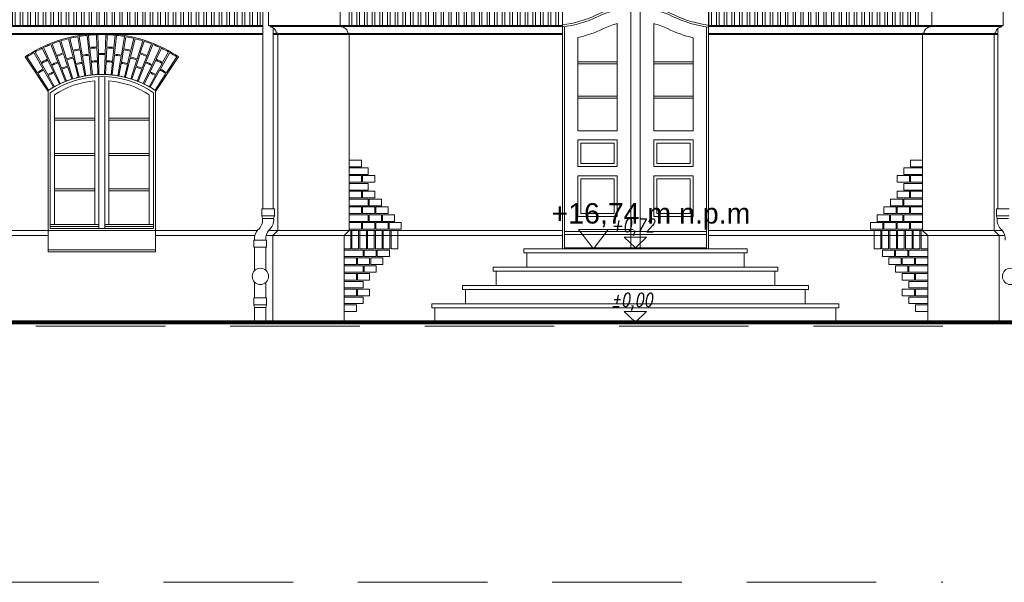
# Model space of a CAD drawing. Header units: millimetres. Extents: x 402 to 79005, y -7782 to 89952.
# Tile 349 of 426: x 41885 to 42850, y 29370 to 29922. Entities that reach past the tile are written whole.
import ezdxf

# ---------------------------------------------------------------- set-up
doc = ezdxf.new("R2010")
doc.units = ezdxf.units.MM
doc.header["$LTSCALE"] = 10
doc.linetypes.add('ACAD_ISO10W100', pattern=[18.5, 12, -3, 0.5, -3])
doc.linetypes.add('DASHED', pattern=[19.05, 12.7, -6.35])
doc.layers.get('0').update_dxf_attribs({"lineweight": 0})
doc.layers.add('kreski', color=8, linetype='Continuous', lineweight=5)
doc.layers.add('wzmiary', color=1, linetype='ACAD_ISO10W100', lineweight=50)
doc.styles.add('ROMANS1', font='simplex.shx', dxfattribs={"width": 0.8, "oblique": 10})
doc.styles.add('ZAGOSP', font='txt', dxfattribs={"height": 0.8})

# ---------------------------------------------------------------- blocks, each defined once
blk = doc.blocks.new('A$C613D1E3E')
for p, q in [((39.12, 19.09), (-14.56, 19.09)), ((-14.56, 19.09), (0, 0)), ((14.56, 19.09), (0, 0))]:
    blk.add_line(p, q)
blk = doc.blocks.new('zw$5EF')
at = {"linetype": 'DASHED'}
for points in [[(712.23, -76), (712.23, -76), (-1766.19, -76)], [(-1766.19, -327), (-1766.19, -327), (712.23, -327)]]:
    blk.add_lwpolyline(points, dxfattribs=at)
blk.add_blockref('A$C613D1E3E', (369.53, 0))
at = {"insert": (523.44, 44.76, 0), "char_height": 20, "width": 434.4308, "attachment_point": 3, "style": 'ZAGOSP'}
blk.add_mtext('{\\fArial|b0|i0|c238|p34;+16,74 m n.p.m}', dxfattribs=at)

msp = doc.modelspace()

# ---------------------------------------------------------------- hatches: boundary and pattern name
at = {"layer": 'kreski'}
h = msp.add_hatch(dxfattribs=at)
h.set_pattern_fill('ANSI32', color=8, scale=20, angle=45, style=0)
h.set_pattern_definition([(90, (40617.8744, 31769.518), (-7.5, 1e-15), []), (90, (40620.3744, 31772.018), (-7.5, 1e-15), [])])
h.paths.add_polyline_path([(40768.841, 29931.213), (40639.344, 29931.213), (40639.344, 29916.213), (40768.841, 29916.213)])
h.paths.add_polyline_path([(41425.729, 29931.213), (40852.959, 29931.213), (40852.959, 29916.213), (41425.729, 29916.213)])
h.paths.add_polyline_path([(41546.609, 29931.213), (41509.848, 29931.213), (41509.848, 29916.213), (41546.609, 29916.213)])
h.paths.add_polyline_path([(41864.293, 29931.213), (41546.609, 29931.213), (41546.609, 29916.213), (41864.293, 29916.213)])
h.paths.add_polyline_path([(42123.161, 29931.213), (41864.293, 29931.213), (41864.293, 29916.213), (42123.161, 29916.213)])
h.paths.add_polyline_path([(42416.851, 29931.213), (42207.851, 29931.213), (42207.851, 29916.213), (42416.851, 29916.213)])
h.paths.add_polyline_path([(42769.851, 29931.213), (42559.851, 29931.213), (42559.851, 29916.213), (42769.851, 29916.213)])

# ---------------------------------------------------------------- linework, layer by layer
for p, q in [((42416.851, 29959.703), (42416.851, 29697.213)), ((42559.851, 29959.703), (42559.851, 29697.213)), ((40852.959, 29916.213), (42123.161, 29916.213)), ((42123.161, 29915.213), (40852.959, 29915.213)), ((42123.161, 29908.213), (40852.959, 29908.213)), ((42123.161, 29907.213), (40852.959, 29907.213)), ((42128.851, 29916.213), (42416.851, 29916.213)), ((42416.851, 29915.213), (42130.351, 29915.213)), ((42416.851, 29908.213), (42133.161, 29908.213)), ((42416.851, 29907.213), (42133.161, 29907.213)), ((42416.851, 29916.213), (42351.851, 29916.213)), ((42418.851, 29915.144), (42418.851, 29697.213)), ((42557.851, 29914.814), (42557.851, 29697.213)), ((42559.851, 29916.213), (42624.851, 29916.213)), ((42559.851, 29916.213), (42848.851, 29916.213)), ((42559.851, 29915.213), (42847.351, 29915.213)), ((42559.851, 29908.213), (42843.541, 29908.213)), ((42559.851, 29907.213), (42843.541, 29907.213)), ((41912.848, 29694.213), (41912.848, 29852.543)), ((42017.848, 29694.213), (42017.848, 29852.543)), ((42122.058, 29736.356), (42122.058, 29729.478)), ((42122.058, 29736.356), (42134.458, 29736.356)), ((42134.458, 29736.356), (42134.458, 29729.478)), ((42854.645, 29736.356), (42842.245, 29736.356)), ((42842.245, 29736.356), (42842.245, 29729.478)), ((42122.058, 29729.478), (42122.758, 29726.814)), ((42122.058, 29729.478), (42134.458, 29729.478)), ((42122.758, 29726.814), (42133.758, 29726.814)), ((42134.458, 29729.478), (42133.758, 29726.814)), ((42842.245, 29729.478), (42842.945, 29726.814)), ((42854.645, 29729.478), (42842.245, 29729.478)), ((42853.945, 29726.814), (42842.945, 29726.814)), ((41912.848, 29715.213), (41679.848, 29715.213)), ((41912.848, 29715.213), (42017.848, 29715.213)), ((42117.896, 29715.213), (42017.848, 29715.213)), ((42416.851, 29715.213), (42128.896, 29715.213)), ((42847.806, 29715.213), (42559.851, 29715.213)), ((41912.848, 29710.213), (41679.848, 29710.213)), ((42115.35, 29710.213), (42017.848, 29710.213)), ((42115.072, 29705.802), (42114.372, 29705.802)), ((42114.372, 29705.802), (42114.372, 29698.802)), ((42115.072, 29705.802), (42126.072, 29705.802)), ((42126.072, 29705.802), (42126.772, 29705.802)), ((42416.851, 29710.213), (42126.35, 29710.213)), ((42126.772, 29705.802), (42126.772, 29698.802)), ((42850.352, 29710.213), (42559.851, 29710.213)), ((42114.372, 29698.802), (42126.772, 29698.802)), ((42115.072, 29698.802), (42115.072, 29675.856)), ((42126.072, 29698.802), (42126.072, 29676.136)), ((42378.851, 29697.213), (42488.351, 29697.213)), ((42378.851, 29693.213), (42378.851, 29697.213)), ((42597.851, 29697.213), (42488.351, 29697.213)), ((42597.851, 29693.213), (42597.851, 29697.213)), ((42017.848, 29694.213), (41912.848, 29694.213)), ((42378.851, 29693.213), (42488.351, 29693.213)), ((42381.851, 29679.213), (42381.851, 29693.213)), ((42597.851, 29693.213), (42488.351, 29693.213)), ((42594.851, 29679.213), (42594.851, 29693.213)), ((42488.351, 29679.213), (42348.851, 29679.213)), ((42348.851, 29679.213), (42348.851, 29675.213)), ((42488.351, 29675.213), (42348.851, 29675.213)), ((42351.851, 29675.213), (42351.851, 29661.213)), ((42488.351, 29679.213), (42378.851, 29679.213)), ((42488.351, 29679.213), (42597.851, 29679.213)), ((42488.351, 29679.213), (42627.851, 29679.213)), ((42488.351, 29675.213), (42627.851, 29675.213)), ((42624.851, 29675.213), (42624.851, 29661.213)), ((42627.851, 29679.213), (42627.851, 29675.213)), ((42115.072, 29664.534), (42115.072, 29649.181)), ((42126.072, 29664.254), (42126.072, 29649.181)), ((42488.351, 29661.213), (42318.851, 29661.213)), ((42318.851, 29661.213), (42318.851, 29657.213)), ((42488.351, 29657.213), (42318.851, 29657.213)), ((42321.851, 29657.213), (42321.851, 29643.213)), ((42348.851, 29661.213), (42488.351, 29661.213)), ((42627.851, 29661.213), (42488.351, 29661.213)), ((42488.351, 29661.213), (42657.851, 29661.213)), ((42488.351, 29657.213), (42657.851, 29657.213)), ((42654.851, 29657.213), (42654.851, 29643.213)), ((42657.851, 29661.213), (42657.851, 29657.213)), ((42115.072, 29649.181), (42114.372, 29649.181)), ((42114.372, 29649.181), (42114.372, 29642.181)), ((42115.072, 29649.181), (42126.072, 29649.181)), ((42126.072, 29649.181), (42126.772, 29649.181)), ((42126.772, 29649.181), (42126.772, 29642.181)), ((42114.372, 29642.181), (42115.072, 29639.517)), ((42114.372, 29642.181), (42126.772, 29642.181)), ((42115.072, 29639.517), (42115.072, 29625.213)), ((42115.072, 29639.517), (42126.072, 29639.517)), ((42126.772, 29642.181), (42126.072, 29639.517)), ((42126.072, 29639.517), (42126.072, 29625.213)), ((42488.351, 29643.213), (42288.851, 29643.213)), ((42288.851, 29643.213), (42288.851, 29639.213)), ((42488.351, 29639.213), (42288.851, 29639.213)), ((42291.851, 29639.213), (42291.851, 29625.213)), ((42318.851, 29643.213), (42488.351, 29643.213)), ((42657.851, 29643.213), (42488.351, 29643.213)), ((42488.351, 29643.213), (42687.851, 29643.213)), ((42488.351, 29639.213), (42687.851, 29639.213)), ((42684.851, 29639.213), (42684.851, 29625.213)), ((42687.851, 29643.213), (42687.851, 29639.213))]:
    msp.add_line(p, q)
at = {"color": 8}
for p, q in [((42416.851, 29907.213), (42351.851, 29907.213)), ((42559.851, 29907.213), (42624.851, 29907.213)), ((42557.851, 29714.213), (42418.851, 29714.213)), ((42557.851, 29711.213), (42418.851, 29711.213)), ((42017.848, 29696.213), (41912.848, 29696.213)), ((42557.851, 29698.213), (42418.851, 29698.213))]:
    msp.add_line(p, q, dxfattribs=at)
at = {"color": 7}
msp.add_line((42488.351, 29698.213), (42529.752, 29698.213), dxfattribs=at)
for points in [[(42123.161, 29736.356), (42123.161, 31274.02), (42075.602, 31316.804), (42075.602, 31330.51)], [(42133.161, 29736.356), (42133.161, 29914.014)], [(42202.851, 29625.213), (42202.851, 29710.213), (42207.851, 29715.213), (42207.851, 29908.713)], [(42774.851, 29625.213), (42774.851, 29710.213), (42769.851, 29715.213), (42769.851, 29908.713)], [(42843.541, 29736.356), (42843.541, 29913.348)]]:
    msp.add_lwpolyline(points)
for points in [[(42137.851, 29907.213), (42137.851, 29908.713), (42136.351, 29908.713, 0.4142136), (42130.351, 29914.713), (42130.351, 29916.213), (42128.851, 29916.213), (42128.851, 29931.213), (42127.851, 29931.213), (42137.851, 29938.213)], [(42839.851, 29907.213), (42839.851, 29908.713), (42841.351, 29908.713, -0.4142136), (42847.351, 29914.713), (42847.351, 29916.213), (42848.851, 29916.213), (42848.851, 29931.213), (42849.851, 29931.213), (42839.851, 29938.213)]]:
    msp.add_lwpolyline(points, format="xyb", dxfattribs=at)
for points in [[(42207.851, 29907.213), (42207.851, 29908.713), (42206.351, 29908.713, 0.4142136), (42200.351, 29914.713), (42200.351, 29916.213), (42198.851, 29916.213), (42198.851, 29931.213), (42197.851, 29931.213), (42207.851, 29938.213)], [(42769.851, 29907.213), (42769.851, 29908.713), (42771.351, 29908.713, -0.4142136), (42777.351, 29914.713), (42777.351, 29916.213), (42778.851, 29916.213), (42778.851, 29931.213), (42779.851, 29931.213), (42769.851, 29938.213)]]:
    msp.add_lwpolyline(points, format="xyb")
at = {"color": 8}
for points in [[(42416.851, 29916.926, 0.087685), (42450.333, 29926.602, -0.2321645), (42526.369, 29926.602, 0.0826331), (42559.851, 29916.561)], [(42416.851, 29914.915, 0.0882119), (42451.214, 29924.806, -0.2321645), (42525.488, 29924.806, 0.0832231), (42559.851, 29914.545)], [(42431.851, 29904.25, 0.0579934), (42456.942, 29913.136, -0.0502915), (42470.351, 29918.118)], [(42506.351, 29918.118, -0.0502915), (42519.761, 29913.136, 0.0550611), (42544.851, 29904.084, 0.0550611)]]:
    msp.add_lwpolyline(points, format="xyb", dxfattribs=at)
for points in [[(42483.851, 29933.308), (42483.851, 29698.213), (42492.851, 29698.213), (42492.851, 29933.308)], [(42431.851, 29904.25), (42431.851, 29812.936), (42470.351, 29812.936), (42470.351, 29918.118)], [(42544.851, 29904.084), (42544.851, 29812.936), (42506.351, 29812.936), (42506.351, 29918.118)], [(42418.851, 29915.144), (42418.851, 29697.213), (42557.851, 29697.213), (42557.851, 29914.814)], [(41962.348, 29866.161), (41962.348, 29717.213), (41968.348, 29717.213), (41968.348, 29866.161)]]:
    msp.add_lwpolyline(points, dxfattribs=at)
at = {"color": 7}
for points in [[(42132.851, 29625.213), (42132.851, 29710.213), (42137.851, 29715.213), (42137.851, 29908.713)], [(42844.851, 29625.213), (42844.851, 29710.213), (42839.851, 29715.213), (42839.851, 29908.713)]]:
    msp.add_lwpolyline(points, dxfattribs=at)
at = {"color": 8}
for points in [[(42431.851, 29878.624), (42470.351, 29878.624), (42470.351, 29880.624), (42431.851, 29880.624)], [(42506.351, 29878.624), (42544.851, 29878.624), (42544.851, 29880.624), (42506.351, 29880.624)], [(42431.851, 29845.048), (42470.351, 29845.048), (42470.351, 29847.048), (42431.851, 29847.048)], [(42506.351, 29845.048), (42544.851, 29845.048), (42544.851, 29847.048), (42506.351, 29847.048)], [(41958.348, 29823.422), (41918.848, 29823.422), (41918.848, 29825.422), (41958.348, 29825.422)], [(41972.348, 29823.422), (42011.848, 29823.422), (42011.848, 29825.422), (41972.348, 29825.422)], [(42470.351, 29803.936), (42431.851, 29803.936), (42431.851, 29777.936), (42470.351, 29777.936)], [(42467.351, 29800.936), (42434.851, 29800.936), (42434.851, 29780.936), (42467.351, 29780.936)], [(42544.851, 29803.936), (42506.351, 29803.936), (42506.351, 29777.936), (42544.851, 29777.936)], [(42541.851, 29800.936), (42509.351, 29800.936), (42509.351, 29780.936), (42541.851, 29780.936)], [(41958.348, 29788.686), (41918.848, 29788.686), (41918.848, 29790.686), (41958.348, 29790.686)], [(41972.348, 29788.686), (42011.848, 29788.686), (42011.848, 29790.686), (41972.348, 29790.686)], [(42470.351, 29768.936), (42431.851, 29768.936), (42431.851, 29728.936), (42470.351, 29728.936)], [(42467.351, 29765.936), (42434.851, 29765.936), (42434.851, 29731.936), (42467.351, 29731.936)], [(42544.851, 29768.936), (42506.351, 29768.936), (42506.351, 29728.936), (42544.851, 29728.936)], [(42541.851, 29765.936), (42509.351, 29765.936), (42509.351, 29731.936), (42541.851, 29731.936)], [(41958.348, 29753.949), (41918.848, 29753.949), (41918.848, 29755.949), (41958.348, 29755.949)], [(41972.348, 29753.949), (42011.848, 29753.949), (42011.848, 29755.949), (41972.348, 29755.949)], [(41914.848, 29719.213), (41962.348, 29719.213), (41962.348, 29721.213), (41914.848, 29721.213)], [(41968.348, 29719.213), (42015.848, 29719.213), (42015.848, 29721.213), (41968.348, 29721.213)]]:
    msp.add_lwpolyline(points, close=True, dxfattribs=at)
for points in [[(41914.848, 29717.213), (41914.848, 29850.184, -0.3174035), (42015.848, 29850.184), (42015.848, 29717.213)], [(41958.348, 29721.213), (41958.348, 29861.919, 0.1272393), (41918.848, 29848.08), (41918.848, 29721.213)], [(41972.348, 29721.213), (41972.348, 29861.919, -0.1272393), (42011.848, 29848.08), (42011.848, 29721.213)]]:
    msp.add_lwpolyline(points, format="xyb", close=True, dxfattribs=at)
at = {"const_width": 4}
msp.add_lwpolyline([(41434.844, 29625.213), (43507.855, 29625.213)], dxfattribs=at)
for centre in [(42120.719, 29670.195), (42855.983, 29670.195)]:
    msp.add_circle(centre, 7.997)
for centre, radius, start, end in [((41965.348, 29772.41), 95.8, 56.76881, 123.23119), ((42109.798, 29725.536), 13.023, 310.822696, 5.62966), ((42120.798, 29725.536), 13.023, 310.822696, 5.62966), ((42855.904, 29725.536), 13.023, 174.37034, 229.177304), ((42127.375, 29707.239), 12.387, 137.030212, 186.661923), ((42138.375, 29707.239), 12.387, 137.030212, 186.661923), ((42838.328, 29707.239), 12.387, 353.338077, 42.969788)]:
    msp.add_arc(centre, radius, start, end)
at = {"layer": 'kreski'}
for p, q in [((41960.051, 29907.109), (41960.523, 29895.118)), ((41961.449, 29907.156), (41961.984, 29888.664)), ((41969.246, 29907.156), (41968.711, 29888.664)), ((41970.644, 29907.109), (41970.172, 29895.118)), ((41915.262, 29897.561), (41922.137, 29880.386)), ((41920.907, 29886.888), (41916.563, 29898.074)), ((41923.917, 29900.687), (41927.606, 29889.268)), ((41930.754, 29883.448), (41925.25, 29901.11)), ((41932.765, 29903.215), (41937.237, 29885.264)), ((41936.904, 29891.873), (41934.124, 29903.546)), ((41941.765, 29905.134), (41943.864, 29893.319)), ((41946.191, 29887.124), (41943.143, 29905.371)), ((41950.874, 29906.433), (41952.861, 29888.04)), ((41953.43, 29894.633), (41952.265, 29906.576)), ((41977.265, 29894.633), (41978.43, 29906.576)), ((41979.821, 29906.433), (41977.834, 29888.04)), ((41984.505, 29887.124), (41987.553, 29905.371)), ((41988.931, 29905.134), (41986.831, 29893.319)), ((41997.93, 29903.215), (41993.458, 29885.264)), ((41993.792, 29891.873), (41996.572, 29903.546)), ((41999.941, 29883.448), (42005.445, 29901.11)), ((42006.778, 29900.687), (42003.09, 29889.268)), ((42015.433, 29897.561), (42008.558, 29880.386)), ((42009.789, 29886.888), (42014.132, 29898.074)), ((41898.693, 29889.577), (41907.842, 29873.498)), ((41905.738, 29879.772), (41899.912, 29890.262)), ((41906.841, 29893.852), (41912.05, 29883.042)), ((41915.961, 29877.704), (41908.104, 29894.453)), ((41927.913, 29888.317), (41931.756, 29876.422)), ((41940.031, 29878.74), (41937.135, 29890.9)), ((41944.039, 29892.334), (41946.226, 29880.027)), ((41954.74, 29881.197), (41953.527, 29893.638)), ((41960.562, 29894.119), (41961.053, 29881.628)), ((41962.013, 29887.665), (41962.577, 29868.173)), ((41968.682, 29887.665), (41968.118, 29868.173)), ((41970.133, 29894.119), (41969.642, 29881.628)), ((41975.955, 29881.197), (41977.168, 29893.638)), ((41986.656, 29892.334), (41984.469, 29880.027)), ((41990.664, 29878.74), (41993.56, 29890.9)), ((42002.782, 29888.317), (41998.94, 29876.422)), ((42014.734, 29877.704), (42022.591, 29894.453)), ((42023.854, 29893.852), (42018.645, 29883.042)), ((42032.003, 29889.577), (42022.854, 29873.498)), ((42024.958, 29879.772), (42030.784, 29890.262)), ((41890.214, 29885.531), (41912.848, 29851.46)), ((41902.012, 29869.951), (41891.936, 29885.466)), ((41912.292, 29867.969), (41906.223, 29878.897)), ((41912.484, 29882.141), (41917.91, 29870.88)), ((41925.793, 29874.303), (41921.269, 29885.956)), ((41922.509, 29879.458), (41929.755, 29861.354)), ((41936.853, 29863.876), (41931.051, 29882.493)), ((41937.479, 29884.294), (41942.193, 29865.372)), ((41943.159, 29865.607), (41940.263, 29877.767)), ((41949.568, 29866.904), (41946.355, 29886.138)), ((41946.401, 29879.042), (41948.589, 29866.735)), ((41952.968, 29887.046), (41955.062, 29867.659)), ((41956.051, 29867.761), (41954.837, 29880.202)), ((41961.093, 29880.629), (41961.584, 29868.139)), ((41969.603, 29880.629), (41969.111, 29868.139)), ((41974.645, 29867.761), (41975.858, 29880.202)), ((41977.727, 29887.046), (41975.633, 29867.659)), ((41981.127, 29866.904), (41984.34, 29886.138)), ((41984.294, 29879.042), (41982.107, 29866.735)), ((41987.537, 29865.607), (41990.433, 29877.767)), ((41993.216, 29884.294), (41988.502, 29865.372)), ((41993.843, 29863.876), (41999.644, 29882.493)), ((42008.187, 29879.458), (42000.94, 29861.354)), ((42004.902, 29874.303), (42009.427, 29885.956)), ((42018.211, 29882.141), (42012.785, 29870.88)), ((42040.481, 29885.531), (42017.848, 29851.46)), ((42018.403, 29867.969), (42024.472, 29878.897)), ((42028.683, 29869.951), (42038.759, 29885.466)), ((41913.178, 29852.758), (41902.557, 29869.112)), ((41908.336, 29872.629), (41917.98, 29855.68)), ((41924.668, 29859.145), (41916.386, 29876.799)), ((41918.344, 29869.979), (41923.77, 29858.718)), ((41930.679, 29861.719), (41926.155, 29873.371)), ((41932.063, 29875.47), (41935.905, 29863.575)), ((41998.632, 29875.47), (41994.79, 29863.575)), ((42000.016, 29861.719), (42004.54, 29873.371)), ((42006.027, 29859.145), (42014.309, 29876.799)), ((42012.351, 29869.979), (42006.925, 29858.718)), ((42022.359, 29872.629), (42012.716, 29855.68)), ((42017.517, 29852.758), (42028.138, 29869.112)), ((41918.846, 29856.167), (41912.777, 29867.095)), ((42011.849, 29856.167), (42017.918, 29867.095))]:
    msp.add_line(p, q, dxfattribs=at)
for points in [[(42207.851, 29777.568), (42219.851, 29777.568), (42219.851, 29784.068), (42207.851, 29784.068)], [(42769.851, 29777.568), (42757.851, 29777.568), (42757.851, 29784.068), (42769.851, 29784.068)], [(42207.851, 29770.153), (42226.351, 29770.153), (42226.351, 29776.653), (42207.851, 29776.653)], [(42769.851, 29770.153), (42751.351, 29770.153), (42751.351, 29776.653), (42769.851, 29776.653)], [(42207.851, 29762.473), (42219.851, 29762.473), (42219.851, 29768.973), (42207.851, 29768.973)], [(42220.851, 29762.473), (42232.851, 29762.473), (42232.851, 29768.973), (42220.851, 29768.973)], [(42756.851, 29762.473), (42744.851, 29762.473), (42744.851, 29768.973), (42756.851, 29768.973)], [(42769.851, 29762.473), (42757.851, 29762.473), (42757.851, 29768.973), (42769.851, 29768.973)], [(42207.851, 29754.793), (42226.351, 29754.793), (42226.351, 29761.293), (42207.851, 29761.293)], [(42207.851, 29747.113), (42219.851, 29747.113), (42219.851, 29753.613), (42207.851, 29753.613)], [(42220.851, 29747.113), (42232.851, 29747.113), (42232.851, 29753.613), (42220.851, 29753.613)], [(42756.851, 29747.113), (42744.851, 29747.113), (42744.851, 29753.613), (42756.851, 29753.613)], [(42769.851, 29754.793), (42751.351, 29754.793), (42751.351, 29761.293), (42769.851, 29761.293)], [(42769.851, 29747.113), (42757.851, 29747.113), (42757.851, 29753.613), (42769.851, 29753.613)], [(42207.851, 29739.433), (42226.351, 29739.433), (42226.351, 29745.933), (42207.851, 29745.933)], [(42227.351, 29739.433), (42239.351, 29739.433), (42239.351, 29745.933), (42227.351, 29745.933)], [(42750.351, 29739.433), (42738.351, 29739.433), (42738.351, 29745.933), (42750.351, 29745.933)], [(42769.851, 29739.433), (42751.351, 29739.433), (42751.351, 29745.933), (42769.851, 29745.933)], [(42207.851, 29731.753), (42219.851, 29731.753), (42219.851, 29738.253), (42207.851, 29738.253)], [(42220.851, 29731.753), (42232.851, 29731.753), (42232.851, 29738.253), (42220.851, 29738.253)], [(42233.851, 29731.753), (42245.851, 29731.753), (42245.851, 29738.253), (42233.851, 29738.253)], [(42743.851, 29731.753), (42731.851, 29731.753), (42731.851, 29738.253), (42743.851, 29738.253)], [(42756.851, 29731.753), (42744.851, 29731.753), (42744.851, 29738.253), (42756.851, 29738.253)], [(42769.851, 29731.753), (42757.851, 29731.753), (42757.851, 29738.253), (42769.851, 29738.253)], [(42207.851, 29724.073), (42226.351, 29724.073), (42226.351, 29730.573), (42207.851, 29730.573)], [(42227.351, 29724.073), (42239.351, 29724.073), (42239.351, 29730.573), (42227.351, 29730.573)], [(42240.351, 29724.073), (42252.351, 29724.073), (42252.351, 29730.573), (42240.351, 29730.573)], [(42737.351, 29724.073), (42725.351, 29724.073), (42725.351, 29730.573), (42737.351, 29730.573)], [(42750.351, 29724.073), (42738.351, 29724.073), (42738.351, 29730.573), (42750.351, 29730.573)], [(42769.851, 29724.073), (42751.351, 29724.073), (42751.351, 29730.573), (42769.851, 29730.573)], [(42207.851, 29715.213), (42209.351, 29715.213), (42209.351, 29697.213), (42202.851, 29697.213), (42202.851, 29710.213)], [(42207.851, 29716.393), (42219.851, 29716.393), (42219.851, 29722.893), (42207.851, 29722.893)], [(42217.031, 29715.213), (42217.031, 29697.213), (42210.531, 29697.213), (42210.531, 29715.213)], [(42224.711, 29715.213), (42224.711, 29697.213), (42218.211, 29697.213), (42218.211, 29715.213)], [(42220.851, 29716.393), (42232.851, 29716.393), (42232.851, 29722.893), (42220.851, 29722.893)], [(42232.391, 29715.213), (42232.391, 29697.213), (42225.891, 29697.213), (42225.891, 29715.213)], [(42240.071, 29715.213), (42240.071, 29697.213), (42233.571, 29697.213), (42233.571, 29715.213)], [(42233.851, 29716.393), (42245.851, 29716.393), (42245.851, 29722.893), (42233.851, 29722.893)], [(42247.751, 29715.213), (42247.751, 29697.213), (42241.251, 29697.213), (42241.251, 29715.213)], [(42246.851, 29716.393), (42258.851, 29716.393), (42258.851, 29722.893), (42246.851, 29722.893)], [(42255.431, 29715.213), (42255.431, 29697.213), (42248.931, 29697.213), (42248.931, 29715.213)], [(42730.851, 29716.393), (42718.851, 29716.393), (42718.851, 29722.893), (42730.851, 29722.893)], [(42722.271, 29715.213), (42722.271, 29697.213), (42728.771, 29697.213), (42728.771, 29715.213)], [(42729.951, 29715.213), (42729.951, 29697.213), (42736.451, 29697.213), (42736.451, 29715.213)], [(42743.851, 29716.393), (42731.851, 29716.393), (42731.851, 29722.893), (42743.851, 29722.893)], [(42737.631, 29715.213), (42737.631, 29697.213), (42744.131, 29697.213), (42744.131, 29715.213)], [(42756.851, 29716.393), (42744.851, 29716.393), (42744.851, 29722.893), (42756.851, 29722.893)], [(42745.311, 29715.213), (42745.311, 29697.213), (42751.811, 29697.213), (42751.811, 29715.213)], [(42752.991, 29715.213), (42752.991, 29697.213), (42759.491, 29697.213), (42759.491, 29715.213)], [(42769.851, 29716.393), (42757.851, 29716.393), (42757.851, 29722.893), (42769.851, 29722.893)], [(42760.671, 29715.213), (42760.671, 29697.213), (42767.171, 29697.213), (42767.171, 29715.213)], [(42769.851, 29715.213), (42768.351, 29715.213), (42768.351, 29697.213), (42774.851, 29697.213), (42774.851, 29710.213)], [(42202.851, 29689.533), (42221.351, 29689.533), (42221.351, 29696.033), (42202.851, 29696.033)], [(42234.351, 29689.533), (42222.351, 29689.533), (42222.351, 29696.033), (42234.351, 29696.033)], [(42247.351, 29689.533), (42235.351, 29689.533), (42235.351, 29696.033), (42247.351, 29696.033)], [(42730.351, 29689.533), (42742.351, 29689.533), (42742.351, 29696.033), (42730.351, 29696.033)], [(42743.351, 29689.533), (42755.351, 29689.533), (42755.351, 29696.033), (42743.351, 29696.033)], [(42774.851, 29689.533), (42756.351, 29689.533), (42756.351, 29696.033), (42774.851, 29696.033)], [(42214.851, 29681.853), (42202.851, 29681.853), (42202.851, 29688.353), (42214.851, 29688.353)], [(42227.851, 29681.853), (42215.851, 29681.853), (42215.851, 29688.353), (42227.851, 29688.353)], [(42240.851, 29681.853), (42228.851, 29681.853), (42228.851, 29688.353), (42240.851, 29688.353)], [(42736.851, 29681.853), (42748.851, 29681.853), (42748.851, 29688.353), (42736.851, 29688.353)], [(42749.851, 29681.853), (42761.851, 29681.853), (42761.851, 29688.353), (42749.851, 29688.353)], [(42762.851, 29681.853), (42774.851, 29681.853), (42774.851, 29688.353), (42762.851, 29688.353)], [(42202.851, 29674.173), (42221.351, 29674.173), (42221.351, 29680.673), (42202.851, 29680.673)], [(42234.351, 29674.173), (42222.351, 29674.173), (42222.351, 29680.673), (42234.351, 29680.673)], [(42743.351, 29674.173), (42755.351, 29674.173), (42755.351, 29680.673), (42743.351, 29680.673)], [(42774.851, 29674.173), (42756.351, 29674.173), (42756.351, 29680.673), (42774.851, 29680.673)], [(42214.851, 29666.493), (42202.851, 29666.493), (42202.851, 29672.993), (42214.851, 29672.993)], [(42227.851, 29666.493), (42215.851, 29666.493), (42215.851, 29672.993), (42227.851, 29672.993)], [(42749.851, 29666.493), (42761.851, 29666.493), (42761.851, 29672.993), (42749.851, 29672.993)], [(42762.851, 29666.493), (42774.851, 29666.493), (42774.851, 29672.993), (42762.851, 29672.993)], [(42202.851, 29658.813), (42221.351, 29658.813), (42221.351, 29665.313), (42202.851, 29665.313)], [(42214.851, 29651.133), (42202.851, 29651.133), (42202.851, 29657.633), (42214.851, 29657.633)], [(42227.851, 29651.133), (42215.851, 29651.133), (42215.851, 29657.633), (42227.851, 29657.633)], [(42749.851, 29651.133), (42761.851, 29651.133), (42761.851, 29657.633), (42749.851, 29657.633)], [(42774.851, 29658.813), (42756.351, 29658.813), (42756.351, 29665.313), (42774.851, 29665.313)], [(42762.851, 29651.133), (42774.851, 29651.133), (42774.851, 29657.633), (42762.851, 29657.633)], [(42202.851, 29643.453), (42221.351, 29643.453), (42221.351, 29649.953), (42202.851, 29649.953)], [(42774.851, 29643.453), (42756.351, 29643.453), (42756.351, 29649.953), (42774.851, 29649.953)], [(42214.851, 29635.773), (42202.851, 29635.773), (42202.851, 29642.273), (42214.851, 29642.273)], [(42762.851, 29635.773), (42774.851, 29635.773), (42774.851, 29642.273), (42762.851, 29642.273)]]:
    msp.add_lwpolyline(points, close=True, dxfattribs=at)
for radius, start, end in [(135.781, 96.958003, 123.596744), (134.781, 92.252073, 95.570096), (134.781, 88.342404, 91.657596), (134.781, 84.429904, 87.747927), (135.781, 56.403256, 83.041997), (134.781, 111.814573, 115.132596), (134.781, 107.902073, 111.220096), (134.781, 103.989573, 107.307596), (134.781, 100.077073, 103.395096), (134.781, 96.164573, 99.482596), (134.781, 80.517404, 83.835427), (134.781, 76.604904, 79.922927), (134.781, 72.692404, 76.010427), (134.781, 68.779904, 72.097927), (134.781, 64.867404, 68.185427), (134.781, 119.639573, 123.002266), (134.781, 115.727073, 119.045096), (122.781, 107.902073, 111.220096), (121.781, 107.902073, 111.220096), (122.781, 100.077073, 103.395096), (121.781, 100.077073, 103.395096), (116.281, 96.164573, 99.482596), (122.781, 92.252073, 95.570096), (121.781, 92.252073, 95.570096), (116.281, 88.342404, 91.657596), (115.281, 88.342404, 91.657596), (121.781, 84.429904, 87.747927), (122.781, 84.429904, 87.747927), (116.281, 80.517404, 83.835427), (121.781, 76.604904, 79.922927), (122.781, 76.604904, 79.922927), (121.781, 68.779904, 72.097927), (122.781, 68.779904, 72.097927), (134.781, 60.954904, 64.272927), (134.781, 56.997734, 60.360427), (122.781, 115.727073, 119.045096), (121.781, 115.727073, 119.045096), (116.281, 111.814573, 115.132596), (115.281, 111.814573, 115.132596), (116.281, 103.989573, 107.307596), (115.281, 103.989573, 107.307596), (109.281, 100.077073, 103.395096), (108.281, 100.077073, 103.395096), (115.281, 96.164573, 99.482596), (109.281, 92.252073, 95.570096), (108.281, 92.252073, 95.570096), (108.281, 84.429904, 87.747927), (109.281, 84.429904, 87.747927), (115.281, 80.517404, 83.835427), (108.281, 76.604904, 79.922927), (109.281, 76.604904, 79.922927), (115.281, 72.692404, 76.010427), (116.281, 72.692404, 76.010427), (115.281, 64.867404, 68.185427), (116.281, 64.867404, 68.185427), (121.781, 60.954904, 64.272927), (122.781, 60.954904, 64.272927), (116.281, 119.639573, 123.002266), (115.281, 119.639573, 123.002266), (109.281, 115.727073, 119.045096), (108.281, 115.727073, 119.045096), (109.281, 107.902073, 111.220096), (108.281, 107.902073, 111.220096), (95.781, 92.252073, 95.570096), (95.781, 88.342404, 91.657596), (95.781, 84.429904, 87.747927), (108.281, 68.779904, 72.097927), (109.281, 68.779904, 72.097927), (108.281, 60.954904, 64.272927), (109.281, 60.954904, 64.272927), (115.281, 56.997734, 60.360427), (116.281, 56.997734, 60.360427), (95.781, 115.727073, 119.045096), (95.781, 111.814573, 115.132596), (95.781, 107.902073, 111.220096), (95.781, 103.989573, 107.307596), (95.781, 100.077073, 103.395096), (95.781, 96.164573, 99.482596), (95.781, 80.517404, 83.835427), (95.781, 76.604904, 79.922927), (95.781, 72.692404, 76.010427), (95.781, 68.779904, 72.097927), (95.781, 64.867404, 68.185427), (95.781, 60.954904, 64.272927), (95.781, 119.639573, 123.002266), (95.781, 56.997734, 60.360427)]:
    msp.add_arc((41965.348, 29772.432), radius, start, end, dxfattribs=at)
at = {"layer": 'wzmiary', "color": 7, "linetype": 'Continuous', "lineweight": 9, "ltscale": 100}
for points in [[(42477.46, 29708.625), (42488.351, 29698.213), (42499.242, 29708.625), (42477.46, 29708.625)], [(42477.46, 29635.625), (42488.351, 29625.213), (42499.242, 29635.625), (42477.46, 29635.625)]]:
    msp.add_lwpolyline(points, dxfattribs=at)

# ---------------------------------------------------------------- block references
msp.add_blockref('zw$5EF', (42077.562, 29697.213))

# ---------------------------------------------------------------- texts
at = {"layer": 'wzmiary', "color": 7, "linetype": 'Continuous', "lineweight": 9, "ltscale": 100, "char_height": 13, "width": 242.53427, "attachment_point": 1, "style": 'ROMANS1'}
for s, insert in [('+0,72', (42464.396, 29726.767)), ('%%P0,00', (42464.396, 29653.767))]:
    msp.add_mtext(s, dxfattribs=dict(at, insert=insert))

doc.saveas('drawing.dxf')
